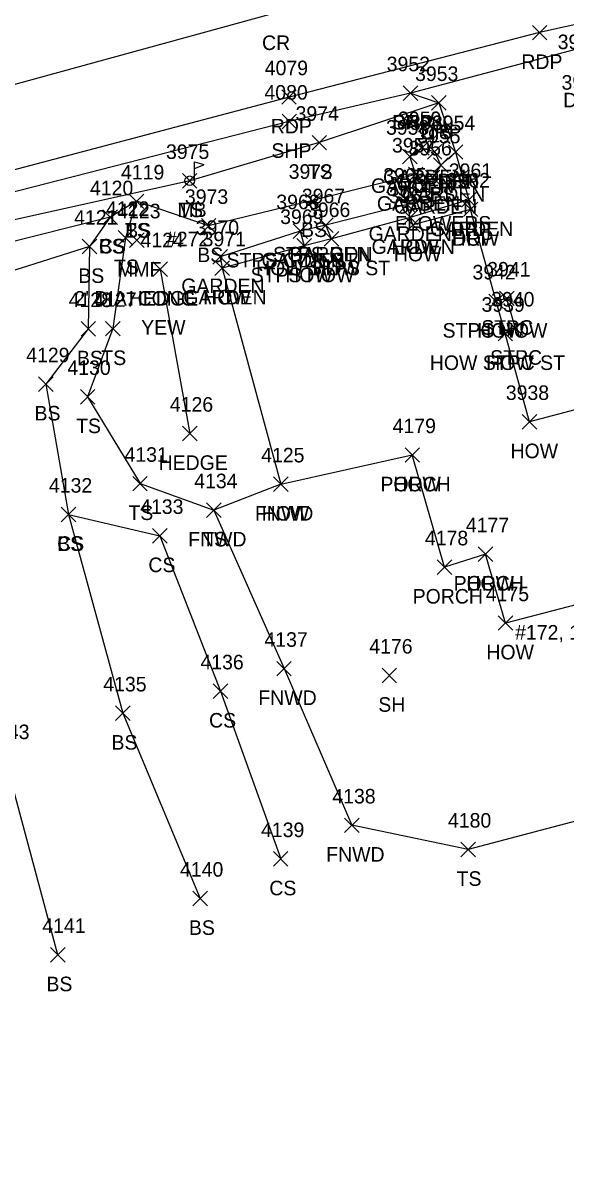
# Model space of a CAD drawing. Extents: x 1520648 to 1523413, y 732854 to 735518.
# Drawn here: x 1521026.9 to 1521101.5, y 733336.8 to 733495.5 of the extents above; entities that cross this region are included whole.
import ezdxf

# ---------------------------------------------------------------- set-up
doc = ezdxf.new("R2010")
doc.units = 0
for name, color, linetype in [('L_A', 7, 'Continuous'), ('L_C', 7, 'Continuous'), ('L_I', 7, 'Continuous'), ('L_TIC', 7, 'Continuous'), ('LAHR', 7, 'Continuous'), ('LAPB', 7, 'Continuous'), ('LBC', 7, 'Continuous'), ('LBF', 7, 'Continuous'), ('LELB', 7, 'Continuous'), ('LFNC', 7, 'Continuous'), ('LMB', 7, 'Continuous'), ('P_A', 7, 'Continuous'), ('P_I', 7, 'Continuous'), ('P_TIC', 7, 'Continuous'), ('PET', 7, 'Continuous'), ('PRC', 7, 'Continuous'), ('PSP', 7, 'Continuous'), ('R_A', 7, 'Continuous'), ('R_I', 7, 'Continuous'), ('R_TIC', 7, 'Continuous'), ('RDP', 7, 'Continuous')]:
    doc.layers.add(name, color=color, linetype=linetype)

msp = doc.modelspace()

# ---------------------------------------------------------------- linework, layer by layer
at = {"layer": 'L_TIC'}
for points in [[(1521083, 733483.54), (1521085, 733485.54)], [(1521085, 733483.54), (1521083, 733485.54)], [(1521066.58, 733478.07), (1521068.58, 733480.07)], [(1521068.58, 733478.07), (1521066.58, 733480.07)], [(1521080.67, 733477.34), (1521082.67, 733479.34)], [(1521082.67, 733477.34), (1521080.67, 733479.34)], [(1521082.44, 733476.81), (1521084.44, 733478.81)], [(1521084.44, 733476.81), (1521082.44, 733478.81)], [(1521082.44, 733476.81), (1521084.44, 733478.81)], [(1521084.44, 733476.81), (1521082.44, 733478.81)], [(1521085.32, 733476.78), (1521087.32, 733478.78)], [(1521087.32, 733476.78), (1521085.32, 733478.78)], [(1521079.01, 733476.16), (1521081.01, 733478.16)], [(1521081.01, 733476.16), (1521079.01, 733478.16)], [(1521079.83, 733473.71), (1521081.83, 733475.71)], [(1521081.83, 733473.71), (1521079.83, 733475.71)], [(1521079.83, 733473.71), (1521081.83, 733475.71)], [(1521081.83, 733473.71), (1521079.83, 733475.71)], [(1521083.29, 733474.98), (1521085.29, 733476.98)], [(1521085.29, 733474.98), (1521083.29, 733476.98)], [(1521083.29, 733474.98), (1521085.29, 733476.98)], [(1521085.29, 733474.98), (1521083.29, 733476.98)], [(1521083.29, 733474.98), (1521085.29, 733476.98)], [(1521085.29, 733474.98), (1521083.29, 733476.98)], [(1521048.77, 733472.83), (1521050.77, 733474.83)], [(1521050.77, 733472.83), (1521048.77, 733474.83)], [(1521082.16, 733473.31), (1521084.16, 733475.31)], [(1521084.16, 733473.31), (1521082.16, 733475.31)], [(1521041.46, 733470.01), (1521043.46, 733472.01)], [(1521043.46, 733470.01), (1521041.46, 733472.01)], [(1521041.46, 733470.01), (1521043.46, 733472.01)], [(1521043.46, 733470.01), (1521041.46, 733472.01)], [(1521065.63, 733470.1), (1521067.63, 733472.1)], [(1521067.63, 733470.1), (1521065.63, 733472.1)], [(1521078.68, 733469.57), (1521080.68, 733471.57)], [(1521080.68, 733469.57), (1521078.68, 733471.57)], [(1521087.12, 733470.22), (1521089.12, 733472.22)], [(1521089.12, 733470.22), (1521087.12, 733472.22)], [(1521087.38, 733468.9), (1521089.38, 733470.9)], [(1521089.38, 733468.9), (1521087.38, 733470.9)], [(1521037.84, 733467.84), (1521039.84, 733469.84)], [(1521039.84, 733467.84), (1521037.84, 733469.84)], [(1521037.84, 733467.84), (1521039.84, 733469.84)], [(1521039.84, 733467.84), (1521037.84, 733469.84)], [(1521079.09, 733467.78), (1521081.09, 733469.78)], [(1521081.09, 733467.78), (1521079.09, 733469.78)], [(1521079.09, 733467.78), (1521081.09, 733469.78)], [(1521081.09, 733467.78), (1521079.09, 733469.78)], [(1521051.37, 733466.65), (1521053.37, 733468.65)], [(1521053.37, 733466.65), (1521051.37, 733468.65)], [(1521063.97, 733465.92), (1521065.97, 733467.92)], [(1521065.97, 733465.92), (1521063.97, 733467.92)], [(1521063.97, 733465.92), (1521065.97, 733467.92)], [(1521065.97, 733465.92), (1521063.97, 733467.92)], [(1521067.49, 733466.74), (1521069.49, 733468.74)], [(1521069.49, 733466.74), (1521067.49, 733468.74)], [(1521067.49, 733466.74), (1521069.49, 733468.74)], [(1521069.49, 733466.74), (1521067.49, 733468.74)], [(1521079.45, 733466.76), (1521081.45, 733468.76)], [(1521081.45, 733466.76), (1521079.45, 733468.76)], [(1521039.95, 733465), (1521041.95, 733467)], [(1521041.95, 733465), (1521039.95, 733467)], [(1521041.51, 733464.67), (1521043.51, 733466.67)], [(1521043.51, 733464.67), (1521041.51, 733466.67)], [(1521064.51, 733463.89), (1521066.51, 733465.89)], [(1521066.51, 733463.89), (1521064.51, 733465.89)], [(1521064.51, 733463.89), (1521066.51, 733465.89)], [(1521066.51, 733463.89), (1521064.51, 733465.89)], [(1521068.26, 733464.85), (1521070.26, 733466.85)], [(1521070.26, 733464.85), (1521068.26, 733466.85)], [(1521068.26, 733464.85), (1521070.26, 733466.85)], [(1521070.26, 733464.85), (1521068.26, 733466.85)], [(1521035.01, 733463.79), (1521037.01, 733465.79)], [(1521037.01, 733463.79), (1521035.01, 733465.79)], [(1521035.01, 733463.79), (1521037.01, 733465.79)], [(1521037.01, 733463.79), (1521035.01, 733465.79)], [(1521052.94, 733462.39), (1521054.94, 733464.39)], [(1521054.94, 733462.39), (1521052.94, 733464.39)], [(1521053.23, 733460.83), (1521055.23, 733462.83)], [(1521055.23, 733460.83), (1521053.23, 733462.83)], [(1521053.23, 733460.83), (1521055.23, 733462.83)], [(1521055.23, 733460.83), (1521053.23, 733462.83)], [(1521044.7, 733460.68), (1521046.7, 733462.68)], [(1521046.7, 733460.68), (1521044.7, 733462.68)], [(1521090.89, 733456.27), (1521092.89, 733458.27)], [(1521092.89, 733456.27), (1521090.89, 733458.27)], [(1521090.89, 733456.27), (1521092.89, 733458.27)], [(1521092.89, 733456.27), (1521090.89, 733458.27)], [(1521092.34, 733456.67), (1521094.34, 733458.67)], [(1521094.34, 733456.67), (1521092.34, 733458.67)], [(1521034.83, 733452.47), (1521036.83, 733454.47)], [(1521036.83, 733452.47), (1521034.83, 733454.47)], [(1521038.21, 733452.51), (1521040.21, 733454.51)], [(1521040.21, 733452.51), (1521038.21, 733454.51)], [(1521092.14, 733451.83), (1521094.14, 733453.83)], [(1521094.14, 733451.83), (1521092.14, 733453.83)], [(1521092.14, 733451.83), (1521094.14, 733453.83)], [(1521094.14, 733451.83), (1521092.14, 733453.83)], [(1521093.54, 733452.55), (1521095.54, 733454.55)], [(1521095.54, 733452.55), (1521093.54, 733454.55)], [(1521029, 733444.89), (1521031, 733446.89)], [(1521031, 733444.89), (1521029, 733446.89)], [(1521034.74, 733443.15), (1521036.74, 733445.15)], [(1521036.74, 733443.15), (1521034.74, 733445.15)], [(1521095.47, 733439.71), (1521097.47, 733441.71)], [(1521097.47, 733439.71), (1521095.47, 733441.71)], [(1521048.79, 733438.1), (1521050.79, 733440.1)], [(1521050.79, 733438.1), (1521048.79, 733440.1)], [(1521079.36, 733435.15), (1521081.36, 733437.15)], [(1521081.36, 733435.15), (1521079.36, 733437.15)], [(1521079.36, 733435.15), (1521081.36, 733437.15)], [(1521081.36, 733435.15), (1521079.36, 733437.15)], [(1521041.94, 733431.21), (1521043.94, 733433.21)], [(1521043.94, 733431.21), (1521041.94, 733433.21)], [(1521061.28, 733431.13), (1521063.28, 733433.13)], [(1521063.28, 733431.13), (1521061.28, 733433.13)], [(1521061.28, 733431.13), (1521063.28, 733433.13)], [(1521063.28, 733431.13), (1521061.28, 733433.13)], [(1521052.08, 733427.58), (1521054.08, 733429.58)], [(1521054.08, 733427.58), (1521052.08, 733429.58)], [(1521052.08, 733427.58), (1521054.08, 733429.58)], [(1521054.08, 733427.58), (1521052.08, 733429.58)], [(1521032.11, 733426.97), (1521034.11, 733428.97)], [(1521034.11, 733426.97), (1521032.11, 733428.97)], [(1521032.11, 733426.97), (1521034.11, 733428.97)], [(1521034.11, 733426.97), (1521032.11, 733428.97)], [(1521044.65, 733424.05), (1521046.65, 733426.05)], [(1521046.65, 733424.05), (1521044.65, 733426.05)], [(1521089.41, 733421.52), (1521091.41, 733423.52)], [(1521091.41, 733421.52), (1521089.41, 733423.52)], [(1521089.41, 733421.52), (1521091.41, 733423.52)], [(1521091.41, 733421.52), (1521089.41, 733423.52)], [(1521083.79, 733419.73), (1521085.79, 733421.73)], [(1521085.79, 733419.73), (1521083.79, 733421.73)], [(1521092.16, 733412.06), (1521094.16, 733414.06)], [(1521094.16, 733412.06), (1521092.16, 733414.06)], [(1521061.73, 733405.79), (1521063.73, 733407.79)], [(1521063.73, 733405.79), (1521061.73, 733407.79)], [(1521076.2, 733404.86), (1521078.2, 733406.86)], [(1521078.2, 733404.86), (1521076.2, 733406.86)], [(1521052.99, 733402.69), (1521054.99, 733404.69)], [(1521054.99, 733402.69), (1521052.99, 733404.69)], [(1521039.58, 733399.66), (1521041.58, 733401.66)], [(1521041.58, 733399.66), (1521039.58, 733401.66)], [(1521071.06, 733384.26), (1521073.06, 733386.26)], [(1521073.06, 733384.26), (1521071.06, 733386.26)], [(1521087.04, 733380.94), (1521089.04, 733382.94)], [(1521089.04, 733380.94), (1521087.04, 733382.94)], [(1521061.27, 733379.64), (1521063.27, 733381.64)], [(1521063.27, 733379.64), (1521061.27, 733381.64)], [(1521050.21, 733374.2), (1521052.21, 733376.2)], [(1521052.21, 733374.2), (1521050.21, 733376.2)], [(1521030.64, 733366.46), (1521032.64, 733368.46)], [(1521032.64, 733366.46), (1521030.64, 733368.46)]]:
    msp.add_lwpolyline(points, dxfattribs=at)
at = {"layer": 'LAHR'}
msp.add_lwpolyline([(1521045.7, 733461.68), (1521049.79, 733439.1)], dxfattribs=at)
at = {"layer": 'LAPB'}
for points in [[(1521084.29, 733475.98), (1521083.16, 733474.31), (1521080.83, 733474.71), (1521080.01, 733477.16), (1521081.67, 733478.34), (1521083.44, 733477.81)], [(1521084.29, 733475.98), (1521083.44, 733477.81)], [(1521088.12, 733471.22), (1521080.09, 733468.78), (1521079.68, 733470.57), (1521068.49, 733467.74)], [(1521064.97, 733466.92), (1521053.94, 733463.39), (1521054.23, 733461.83)]]:
    msp.add_lwpolyline(points, dxfattribs=at)
at = {"layer": 'LBC'}
for points in [[(1521119.01, 733419.78), (1521112.23, 733444.88), (1521096.47, 733440.71), (1521093.14, 733452.83), (1521091.89, 733457.27), (1521088.38, 733469.9), (1521080.45, 733467.76), (1521080.09, 733468.78), (1521069.26, 733465.85), (1521065.51, 733464.89), (1521054.23, 733461.83), (1521062.28, 733432.13), (1521080.36, 733436.15)], [(1521119.01, 733419.78), (1521093.16, 733413.06), (1521090.41, 733422.52)]]:
    msp.add_lwpolyline(points, dxfattribs=at)
at = {"layer": 'LBF'}
for points in [[(1521069.26, 733465.85), (1521068.49, 733467.74), (1521064.97, 733466.92), (1521065.51, 733464.89)], [(1521093.14, 733452.83), (1521094.54, 733453.55), (1521093.34, 733457.67), (1521091.89, 733457.27)], [(1521090.41, 733422.52), (1521084.79, 733420.73), (1521080.36, 733436.15)]]:
    msp.add_lwpolyline(points, dxfattribs=at)
at = {"layer": 'LELB'}
for points in [[(1521084, 733484.54), (1521067.58, 733479.07), (1521049.77, 733473.83), (1520986.71, 733459.8), (1520946.37, 733448.2), (1520906.56, 733437.71), (1520887.62, 733432.82), (1520874.82, 733426.59), (1520851.23, 733419.6), (1520833.59, 733418.06), (1520824.1, 733415.79), (1520817.47, 733414.55), (1520789.23, 733404.3), (1520782.06, 733399.14), (1520771.54, 733396.06), (1520749.1, 733390.85), (1520744.37, 733386.94), (1520745.44, 733378.48), (1520749.8, 733369.39), (1520752.39, 733361.75), (1520762.08, 733336.81), (1520765.3, 733336.98)], [(1521086.32, 733477.78), (1521084.29, 733475.98)], [(1521080.83, 733474.71), (1521066.63, 733471.1), (1521052.37, 733467.65), (1521042.46, 733471.01), (1521038.84, 733468.84), (1521036.01, 733464.79), (1520988.24, 733449.66), (1520952.74, 733438.98), (1520923.88, 733426.44), (1520914.99, 733425.59), (1520911.42, 733429.1)], [(1521042.46, 733471.01), (1521040.95, 733466), (1521039.21, 733453.51), (1521035.74, 733444.15), (1521042.94, 733432.21), (1521053.08, 733428.58)], [(1521038.84, 733468.84), (1520987.4, 733455.86), (1520949.31, 733443.39), (1520907.36, 733432.7), (1520887.97, 733426.2), (1520871.27, 733419.86), (1520861.99, 733407.36), (1520847.71, 733403.77), (1520838.35, 733404.94), (1520822.18, 733406.09), (1520819.36, 733394.56), (1520817.03, 733387.06)], [(1521036.01, 733464.79), (1521035.83, 733453.47), (1521030, 733445.89), (1521033.11, 733427.97), (1521040.58, 733400.66), (1521051.21, 733375.2)], [(1521252.1, 733415.19), (1521228.37, 733429.39), (1521182.52, 733453.14), (1521177.46, 733434.15), (1521175.05, 733407.45), (1521132.84, 733393.75), (1521088.04, 733381.94)], [(1521031.64, 733367.46), (1521024.5, 733394.1), (1521019.31, 733407.16), (1521009.23, 733420.85), (1521000.05, 733433.7), (1520990.68, 733444.03), (1520956.09, 733432.93), (1520941.12, 733422.91)], [(1521033.11, 733427.97), (1521045.65, 733425.05), (1521053.99, 733403.69), (1521062.27, 733380.64)], [(1521088.04, 733381.94), (1521072.06, 733385.26)]]:
    msp.add_lwpolyline(points, dxfattribs=at)
at = {"layer": 'LFNC'}
msp.add_lwpolyline([(1521062.28, 733432.13), (1521053.08, 733428.58), (1521062.73, 733406.79), (1521072.06, 733385.26)], dxfattribs=at)
at = {"layer": 'LMB'}
for p, q in [((1521050.42, 733476.43), (1521051.72, 733476.05)), ((1521050.43, 733473.84), (1521050.43, 733476.44)), ((1521050.43, 733475.53), (1521051.71, 733476.04)), ((1521049.77, 733473.83), (1521049.77, 733473.83))]:
    msp.add_line(p, q, dxfattribs=at)
msp.add_circle((1521049.77, 733473.83), 0.656, dxfattribs=at)
at = {"layer": 'P_TIC'}
for points in [[(1521096.86, 733493.19), (1521098.86, 733495.19)], [(1521098.86, 733493.19), (1521096.86, 733495.19)], [(1521079.1, 733484.88), (1521081.1, 733486.88)], [(1521081.1, 733484.88), (1521079.1, 733486.88)], [(1521062.42, 733484.34), (1521064.42, 733486.34)], [(1521064.42, 733484.34), (1521062.42, 733486.34)], [(1521062.46, 733480.98), (1521064.46, 733482.98)], [(1521064.46, 733480.98), (1521062.46, 733482.98)]]:
    msp.add_lwpolyline(points, dxfattribs=at)
at = {"layer": 'PET'}
msp.add_lwpolyline([(1521365.83, 733563.19), (1521305.64, 733547.24), (1521243.51, 733531.59), (1521203.56, 733520.88), (1521152.14, 733507.85), (1521105.31, 733495.85), (1521097.86, 733494.19), (1521063.42, 733485.34), (1521018.35, 733473.43), (1520975.95, 733462.3), (1520931.61, 733450.37), (1520885.35, 733438.14), (1520856.88, 733430.56), (1520818.39, 733420.77), (1520780.83, 733410.61), (1520744.81, 733401.09), (1520678.56, 733383.16)], dxfattribs=at)
at = {"layer": 'PRC'}
msp.add_lwpolyline([(1521363.3, 733574.52), (1521301.52, 733558.53), (1521239.8, 733542.16), (1521200.1, 733531.63), (1521149.34, 733518.97), (1521098.13, 733505.5), (1521061.28, 733496.8), (1521014.81, 733484.07), (1520973.92, 733473.61), (1520928.9, 733461.35), (1520870.34, 733445.92), (1520824.04, 733433.72), (1520778.39, 733421.36), (1520737.02, 733410.36), (1520676.97, 733394.51)], dxfattribs=at)
at = {"layer": 'PSP'}
msp.add_lwpolyline([(1521366.85, 733559.74), (1521307.16, 733544.25), (1521244.3, 733528.24), (1521204.94, 733517.79), (1521152.82, 733504.37), (1521106.57, 733492.89), (1521080.1, 733485.88), (1521063.46, 733481.98), (1521018.86, 733470.55), (1520976.52, 733459.1), (1520931.66, 733447.13), (1520886.57, 733435.14), (1520877.93, 733432.71), (1520850.75, 733426.02), (1520817.82, 733417.13), (1520781.5, 733407.41), (1520747.69, 733397.94), (1520743.14, 733395.11), (1520720.82, 733389.47), (1520716.87, 733390.02), (1520705.4, 733386.95), (1520679.31, 733380.34)], dxfattribs=at)
at = {"layer": 'R_TIC'}
for points in [[(1521079.1, 733484.88), (1521081.1, 733486.88)], [(1521081.1, 733484.88), (1521079.1, 733486.88)], [(1521083, 733483.54), (1521085, 733485.54)], [(1521085, 733483.54), (1521083, 733485.54)], [(1521085.32, 733476.78), (1521087.32, 733478.78)], [(1521087.32, 733476.78), (1521085.32, 733478.78)], [(1521087.12, 733470.22), (1521089.12, 733472.22)], [(1521089.12, 733470.22), (1521087.12, 733472.22)], [(1521087.38, 733468.9), (1521089.38, 733470.9)], [(1521089.38, 733468.9), (1521087.38, 733470.9)]]:
    msp.add_lwpolyline(points, dxfattribs=at)
at = {"layer": 'RDP'}
msp.add_lwpolyline([(1521080.1, 733485.88), (1521084, 733484.54), (1521086.32, 733477.78), (1521088.12, 733471.22), (1521088.38, 733469.9)], dxfattribs=at)

# ---------------------------------------------------------------- texts
at = {"layer": 'L_A'}
for s, p in [('TS', (1521082.41, 733479.54)), ('TS', (1521065.99, 733474.07)), ('GARDEN', (1521074.68, 733472.16)), ('GARDEN', (1521076.34, 733473.34)), ('GARDEN', (1521078.11, 733472.81)), ('GARDEN', (1521078.11, 733472.81)), ('BS', (1521084.76, 733472.78)), ('GARDEN', (1521078.96, 733470.98)), ('GARDEN', (1521078.96, 733470.98)), ('BS', (1521082.73, 733470.98)), ('TS', (1521048.18, 733468.83)), ('MB', (1521048.08, 733468.83)), ('GARDEN', (1521075.5, 733469.71)), ('GARDEN', (1521077.83, 733469.31)), ('BS', (1521079.27, 733469.71)), ('TS', (1521040.87, 733466.01)), ('BS', (1521040.9, 733466.01)), ('BS', (1521065.07, 733466.1)), ('GARDEN', (1521074.35, 733465.57)), ('GARDEN', (1521082.79, 733466.22)), ('HOW', (1521085.77, 733464.9)), ('CS', (1521037.28, 733463.84)), ('BS', (1521037.28, 733463.84)), ('BS', (1521050.81, 733462.65)), ('STPS GDN', (1521061.22, 733462.74)), ('GARDEN', (1521063.16, 733462.74)), ('GARDEN', (1521074.76, 733463.78)), ('HOW', (1521077.48, 733463.78)), ('HOW', (1521077.83, 733462.76)), ('TS', (1521039.36, 733461)), ('STPS GDN ST', (1521054.84, 733461.92)), ('HOW STPS ST', (1521058.89, 733460.85)), ('GARDEN', (1521059.64, 733461.92)), ('HOW', (1521066.64, 733460.85)), ('BS', (1521034.45, 733459.79)), ('BS', (1521034.45, 733459.79)), ('MMF', (1521039.79, 733460.67)), ('STPS HOW', (1521058.14, 733459.89)), ('HOW', (1521062.9, 733459.89)), ('GARDEN', (1521048.61, 733458.39)), ('HEDGE', (1521041.4, 733456.68)), ('GARDEN', (1521048.9, 733456.83)), ('HOW', (1521051.62, 733456.83)), ('STPC HOW', (1521084.52, 733452.27)), ('HOW', (1521089.27, 733452.27)), ('STPC', (1521089.85, 733452.67)), ('BS', (1521034.27, 733448.47)), ('TS', (1521037.62, 733448.51)), ('STPC', (1521091.06, 733448.55)), ('HOW STPC ST', (1521082.77, 733447.83)), ('HOW', (1521090.52, 733447.83)), ('BS', (1521028.44, 733440.89)), ('TS', (1521034.15, 733439.15)), ('HOW', (1521093.86, 733435.71)), ('HEDGE', (1521045.49, 733434.1)), ('PORCH', (1521075.98, 733431.15)), ('HOW', (1521077.75, 733431.15)), ('TS', (1521041.35, 733427.21)), ('FNWD', (1521058.74, 733427.13)), ('HOW', (1521059.66, 733427.13)), ('CS', (1521031.55, 733422.97)), ('BS', (1521031.55, 733422.97)), ('FNWD', (1521049.55, 733423.58)), ('TS', (1521051.49, 733423.58)), ('CS', (1521044.09, 733420.05)), ('PORCH', (1521086.04, 733417.52)), ('HOW', (1521087.8, 733417.52)), ('PORCH', (1521080.41, 733415.73)), ('HOW', (1521090.54, 733408.06)), ('FNWD', (1521059.2, 733401.79)), ('SH', (1521075.69, 733400.86)), ('CS', (1521052.43, 733398.69)), ('BS', (1521039.02, 733395.66)), ('FNWD', (1521068.53, 733380.26)), ('TS', (1521086.45, 733376.94)), ('CS', (1521060.71, 733375.64)), ('BS', (1521049.66, 733370.2)), ('BS', (1521030.08, 733362.46))]:
    msp.add_text(s, height=2, dxfattribs=at).set_placement(p)
at = {"layer": 'L_C'}
for s, p in [('FLOWERS', (1521077.99, 733466.98)), ('FLOWERS', (1521077.99, 733466.98)), ('#272', (1521046.51, 733464.83)), ("2' DIA. CONC", (1521033.92, 733456.67)), ('YEW', (1521043.1, 733452.68)), ('#172, 1 STORY W/ ATTACHED GAR', (1521094.49, 733410.78))]:
    msp.add_text(s, height=2, dxfattribs=at).set_placement(p)
at = {"layer": 'L_I'}
for s, p in [('3949', (1521100.34, 733491.92)), ('3953', (1521080.74, 733487.54)), ('3974', (1521064.32, 733482.07)), ('3959', (1521078.4, 733481.34)), ('3958', (1521076.75, 733480.16)), ('3960', (1521080.04, 733480.81)), ('3960', (1521080.04, 733480.81)), ('3954', (1521083.06, 733480.78)), ('3955', (1521081.03, 733478.98)), ('3955', (1521081.03, 733478.98)), ('3955', (1521081.03, 733478.98)), ('3975', (1521046.51, 733476.83)), ('3975', (1521046.51, 733476.83)), ('3957', (1521077.57, 733477.71)), ('3957', (1521077.57, 733477.71)), ('3956', (1521079.84, 733477.31)), ('4119', (1521040.33, 733474.01)), ('4119', (1521040.33, 733474.01)), ('3972', (1521063.37, 733474.1)), ('3965', (1521076.37, 733473.57)), ('3961', (1521085.38, 733474.22)), ('4120', (1521036.06, 733471.84)), ('4120', (1521036.06, 733471.84)), ('3962', (1521085.08, 733472.9)), ('3973', (1521049.11, 733470.65)), ('3967', (1521065.18, 733470.74)), ('3967', (1521065.18, 733470.74)), ('3964', (1521076.78, 733471.78)), ('3964', (1521076.78, 733471.78)), ('3963', (1521077.14, 733470.76)), ('4122', (1521038.26, 733469)), ('4123', (1521039.81, 733468.67)), ('3968', (1521061.67, 733469.92)), ('3968', (1521061.67, 733469.92)), ('3966', (1521065.89, 733468.85)), ('3966', (1521065.89, 733468.85)), ('4121', (1521033.88, 733467.79)), ('4121', (1521033.88, 733467.79)), ('3969', (1521062.2, 733467.89)), ('3969', (1521062.2, 733467.89)), ('3970', (1521050.6, 733466.39)), ('4124', (1521043.01, 733464.68)), ('3971', (1521051.54, 733464.83)), ('3971', (1521051.54, 733464.83)), ('3942', (1521088.63, 733460.27)), ('3942', (1521088.63, 733460.27)), ('3941', (1521090.65, 733460.67)), ('4128', (1521033.13, 733456.47)), ('4127', (1521036.52, 733456.51)), ('3940', (1521091.2, 733456.55)), ('3939', (1521089.87, 733455.83)), ('3939', (1521089.87, 733455.83)), ('4129', (1521027.3, 733448.89)), ('4130', (1521032.96, 733447.15)), ('3938', (1521093.21, 733443.71)), ('4126', (1521047.04, 733442.1)), ('4179', (1521077.66, 733439.15)), ('4179', (1521077.66, 733439.15)), ('4131', (1521040.81, 733435.21)), ('4125', (1521059.59, 733435.13)), ('4125', (1521059.59, 733435.13)), ('4132', (1521030.42, 733430.97)), ('4132', (1521030.42, 733430.97)), ('4134', (1521050.39, 733431.58)), ('4134', (1521050.39, 733431.58)), ('4133', (1521042.96, 733428.05)), ('4177', (1521087.72, 733425.52)), ('4177', (1521087.72, 733425.52)), ('4178', (1521082.09, 733423.73)), ('4175', (1521090.46, 733416.06)), ('4137', (1521060.04, 733409.79)), ('4176', (1521074.45, 733408.86)), ('4136', (1521051.24, 733406.69)), ('4135', (1521037.89, 733403.66)), ('4143', (1521021.8, 733397.1)), ('4138', (1521069.37, 733388.26)), ('4180', (1521085.26, 733384.94)), ('4139', (1521059.57, 733383.64)), ('4140', (1521048.44, 733378.2)), ('4141', (1521029.51, 733370.46))]:
    msp.add_text(s, height=2, dxfattribs=at).set_placement(p)
at = {"layer": 'P_A'}
for s, p in [('CR', (1521059.71, 733491.8)), ('RDP', (1521095.35, 733489.19)), ('RDP', (1521060.91, 733480.34)), ('SHP', (1521077.64, 733480.88)), ('SHP', (1521061, 733476.98))]:
    msp.add_text(s, height=2, dxfattribs=at).set_placement(p)
at = {"layer": 'P_I'}
for s, p in [('4079', (1521060.08, 733488.34)), ('3952', (1521076.84, 733488.88)), ('4080', (1521060.04, 733484.98))]:
    msp.add_text(s, height=2, dxfattribs=at).set_placement(p)
at = {"layer": 'R_A'}
for p in [(1521101.1, 733483.92), (1521077.59, 733480.88), (1521081.49, 733479.54), (1521083.81, 733472.78), (1521085.6, 733466.22), (1521085.87, 733464.9)]:
    msp.add_text('DRP', height=2, dxfattribs=at).set_placement(p)
at = {"layer": 'R_I'}
for s, p in [('3949', (1521100.34, 733491.92)), ('3952', (1521076.84, 733488.88)), ('3953', (1521080.74, 733487.54)), ('3947', (1521100.87, 733486.35)), ('3954', (1521083.06, 733480.78)), ('3961', (1521085.38, 733474.22)), ('3962', (1521085.08, 733472.9))]:
    msp.add_text(s, height=2, dxfattribs=at).set_placement(p)

doc.saveas('drawing.dxf')
